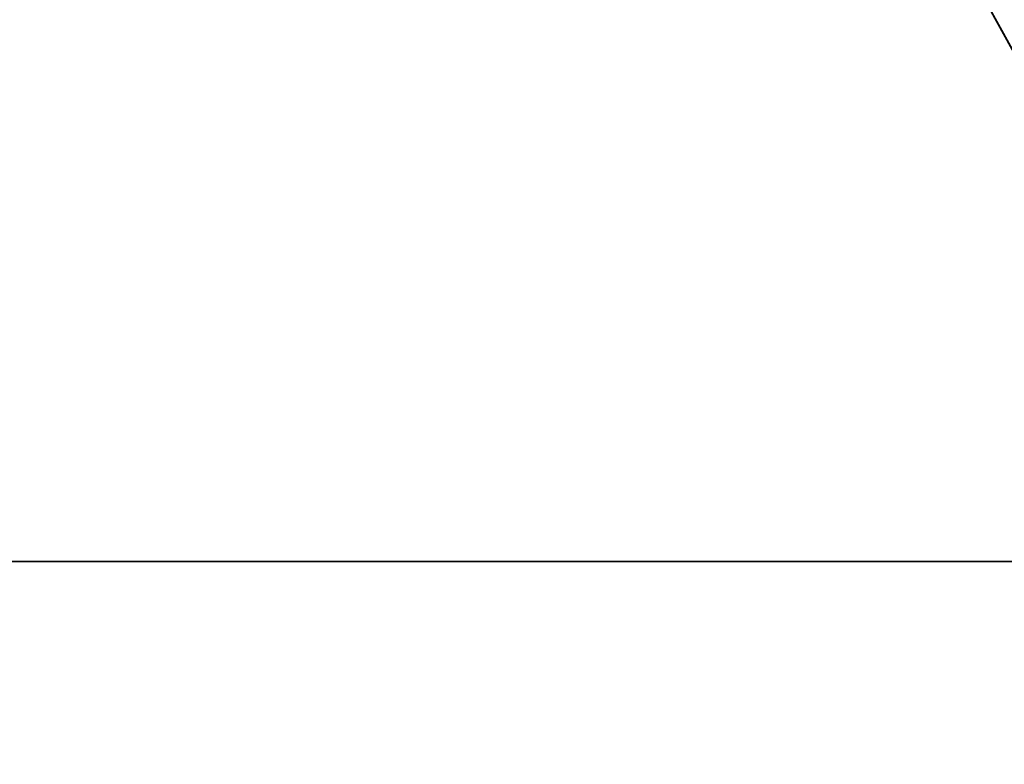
# Model space of a CAD drawing. Header units: millimetres. Extents: x -603 to 3703, y -115 to 249.
# Tile 363 of 656: x 390 to 402, y -16 to -7. Entities that reach past the tile are written whole.
import ezdxf

# ---------------------------------------------------------------- set-up
doc = ezdxf.new("R2010")
doc.units = ezdxf.units.MM
doc.layers.add('151', color=7, linetype='Continuous', true_color=0xffffff)

# ---------------------------------------------------------------- blocks, each defined once
blk = doc.blocks.new('UG_SURFACE_001')
at = {"layer": '151', "color": 252, "linetype": 'Continuous', "lineweight": 35}
for points in [[(603, -13.4, 2212.25), (603, 230.4, 2212.25), (-603, 230.4, 2212.25), (-603, -13.4, 2212.25)], [(-453, -13.4, 2062.25), (-453, 230.4, 2062.25), (453, 230.4, 2062.25), (453, -13.4, 2062.25)], [(603, -13.4, 2212.25), (-603, -13.4, 2212.25), (-453, -13.4, 2062.25), (453, -13.4, 2062.25)]]:
    blk.add_3dface(points, dxfattribs=at)
blk = doc.blocks.new('UG_SURFACE_022')
at = {"layer": '151', "color": 35, "linetype": 'Continuous', "lineweight": 35}
for points in [[(409, -34, 2019), (409, 0, 2019), (-409, -15.75, 2019), (-409, -28.25, 2019)], [(409, 0, 2019), (-409, 0, 2019), (-409, -15.75, 2019)], [(409, -2), (409, -34), (-409, -28.25), (-409, -15.75)], [(-409, -15.75), (-409, -2), (409, -2)]]:
    blk.add_3dface(points, dxfattribs=at)
blk = doc.blocks.new('UG_SURFACE_067')
at = {"layer": '151', "color": 252, "linetype": 'Continuous', "lineweight": 35}
for points in [[(-396, 4.014, -7.75), (-412, 4.014, -7.75), (-412, -24.953, -7.75), (412, -24.953, -7.75)], [(-396, 4.014, -8.75), (396, 4.014, -8.75), (-412, -24.953, -8.75)], [(396, 4.014, -8.75), (412, 4.014, -8.75), (412, -24.953, -8.75), (-412, -24.953, -8.75)], [(396, 4.014, -7.75), (-396, 4.014, -7.75), (412, -24.953, -7.75)], [(412, -24.953, -7.75), (412, 4.014, -7.75), (396, 4.014, -7.75)]]:
    blk.add_3dface(points, dxfattribs=at)
blk = doc.blocks.new('UG_SURFACE_111')
at = {"layer": '151', "color": 252, "linetype": 'Continuous', "lineweight": 35}
for points in [[(-414.5, -30.32, 2023.75), (414.5, -30.32, 2023.75), (414.5, 62.52, 2023.75), (-414.5, 62.52, 2023.75)], [(-413, -30.32, 2022.25), (-413, 62.52, 2022.25), (413, 62.52, 2022.25), (413, -30.32, 2022.25)], [(-468, -13.4, 2077.25), (468, -13.4, 2077.25), (466.5, -13.4, 2075.75), (-466.5, -13.4, 2075.75)], [(-468, -13.4, 2077.25), (-468, -30.32, 2077.25), (468, -30.32, 2077.25), (468, -13.4, 2077.25)], [(-466.5, -13.4, 2075.75), (466.5, -13.4, 2075.75), (466.5, -30.32, 2075.75), (-466.5, -30.32, 2075.75)]]:
    blk.add_3dface(points, dxfattribs=at)

msp = doc.modelspace()

# ---------------------------------------------------------------- linework, layer by layer
at = {"layer": '151', "color": 251, "linetype": 'Continuous', "lineweight": -3, "true_color": 0x636466}
for p, q in [((603, -13.4, 2212.25), (-603, -13.4, 2212.25)), ((468, -13.4, 2077.25), (-468, -13.4, 2077.25)), ((466.5, -13.4, 2075.75), (-466.5, -13.4, 2075.75)), ((-453, -13.4, 2062.25), (453, -13.4, 2062.25))]:
    msp.add_line(p, q, dxfattribs=at)

# ---------------------------------------------------------------- block references
for name in ['UG_SURFACE_001', 'UG_SURFACE_111', 'UG_SURFACE_067', 'UG_SURFACE_022']:
    msp.add_blockref(name, (0, 0), dxfattribs=at)

doc.saveas('drawing.dxf')
